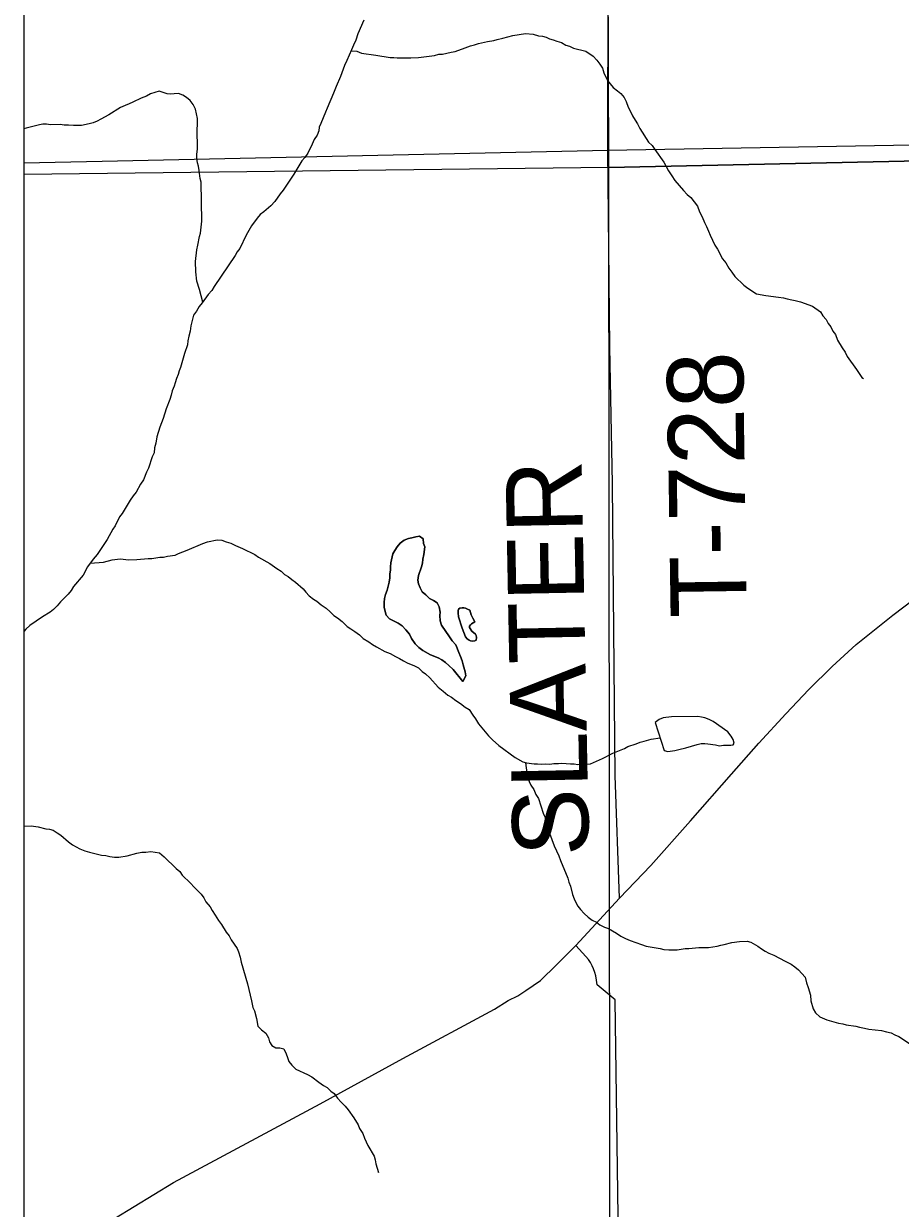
# Model space of a CAD drawing. Extents: x 0 to 34, y 0 to 22.
# Drawn here: x 2.1 to 2.754, y 15.389 to 16.272 of the extents above; entities that cross this region are included whole.
import ezdxf

# ---------------------------------------------------------------- set-up
doc = ezdxf.new("R2010")
doc.units = 0
for name, color, linetype in [('Default', 7, 'Continuous'), ('GM_X_County_Road', 7, 'Continuous'), ('GM_X_Minor_Lake', 7, 'Continuous'), ('GM_X_Minor_River', 7, 'Continuous'), ('GM_X_Rail_Line', 7, 'Continuous'), ('GM_X_Section', 7, 'Continuous'), ('GM_X_Township_Road', 7, 'Continuous'), ('GM_X_Township_Road_Text', 7, 'Continuous'), ('SH_Cut_Line', 7, 'Continuous'), ('SH_Data', 7, 'Continuous')]:
    doc.layers.add(name, color=color, linetype=linetype)

msp = doc.modelspace()

# ---------------------------------------------------------------- linework, layer by layer
at = {"layer": 'Default'}
msp.add_lwpolyline([(2.1, 16.15987), (2.1, 15.17013), (2.53734, 15.18101), (2.53623, 16.1651)], close=True, dxfattribs=at)
at = {"layer": 'GM_X_County_Road'}
msp.add_line((2.51156, 15.58512), (2.54429, 15.62049), dxfattribs=at)
for points in [[(2.54429, 15.62049), (2.56746, 15.64484), (2.59704, 15.67814), (2.62779, 15.71293), (2.64821, 15.73602), (2.66832, 15.75782), (2.68534, 15.77591), (2.70272, 15.79316), (2.72076, 15.80942), (2.74789, 15.83144), (2.78598, 15.86017)], [(2.1, 15.31999), (2.11217, 15.33265), (2.1348, 15.35459), (2.16775, 15.38165), (2.2117, 15.40844), (2.32108, 15.46718), (2.38279, 15.50102), (2.45108, 15.53761), (2.4613, 15.54421), (2.46832, 15.54761), (2.47449, 15.55165), (2.48528, 15.55911), (2.49736, 15.5707), (2.51156, 15.58512)]]:
    msp.add_lwpolyline(points, dxfattribs=at)
at = {"layer": 'GM_X_Minor_Lake'}
for points in [[(2.42734, 15.78183), (2.42015, 15.79088), (2.41708, 15.79389), (2.4144, 15.79614), (2.41172, 15.798), (2.40905, 15.79949), (2.40333, 15.8017), (2.39761, 15.80505), (2.39455, 15.8073), (2.39186, 15.80993), (2.38916, 15.81407), (2.38761, 15.8171), (2.38491, 15.82048), (2.38222, 15.82349), (2.37917, 15.82535), (2.37268, 15.8287), (2.37037, 15.83133), (2.36879, 15.83701), (2.36875, 15.84081), (2.36909, 15.84386), (2.36982, 15.8469), (2.37092, 15.84996), (2.37237, 15.85606), (2.37309, 15.8591), (2.37306, 15.86214), (2.37341, 15.86481), (2.37337, 15.86747), (2.37372, 15.87051), (2.37516, 15.87699), (2.37665, 15.87967), (2.37852, 15.88235), (2.38076, 15.88504), (2.38377, 15.88735), (2.38679, 15.88853), (2.38944, 15.88894), (2.39246, 15.88974), (2.39511, 15.89015), (2.39779, 15.88828), (2.39821, 15.88486), (2.399, 15.88221), (2.3983, 15.87651), (2.39759, 15.87308), (2.39724, 15.87003), (2.39651, 15.86736), (2.39431, 15.86088), (2.39397, 15.85745), (2.39438, 15.8548), (2.39555, 15.85177), (2.39711, 15.84875), (2.39979, 15.8465), (2.40247, 15.84387), (2.40552, 15.84239), (2.4082, 15.84052), (2.40975, 15.8375), (2.41055, 15.83371), (2.4102, 15.83105), (2.41062, 15.82725), (2.41142, 15.82384), (2.41759, 15.81517), (2.41952, 15.81216), (2.42221, 15.80915), (2.42455, 15.80347), (2.42573, 15.80045), (2.4269, 15.79742), (2.42769, 15.79439), (2.42927, 15.78909), (2.42968, 15.78606), (2.42734, 15.78183)], [(2.38679, 15.88853), (2.38377, 15.88735), (2.38076, 15.88504), (2.37852, 15.88235), (2.37665, 15.87967), (2.37516, 15.87699), (2.37372, 15.87051), (2.37337, 15.86747), (2.37341, 15.86481), (2.37306, 15.86214), (2.37309, 15.8591), (2.37237, 15.85606), (2.37092, 15.84996), (2.36982, 15.8469), (2.36909, 15.84386), (2.36875, 15.84081), (2.36879, 15.83701), (2.37037, 15.83133), (2.37268, 15.8287), (2.37917, 15.82535), (2.38222, 15.82349), (2.38491, 15.82048), (2.38761, 15.8171), (2.38916, 15.81407), (2.39186, 15.80993), (2.39455, 15.8073), (2.39761, 15.80505), (2.40333, 15.8017), (2.40905, 15.79949), (2.41172, 15.798), (2.4144, 15.79614), (2.41708, 15.79389), (2.42015, 15.79088), (2.42734, 15.78183)], [(2.42734, 15.78183), (2.42968, 15.78606), (2.42927, 15.78909), (2.42769, 15.79439), (2.4269, 15.79742), (2.42573, 15.80045), (2.42455, 15.80347), (2.42221, 15.80915), (2.41952, 15.81216), (2.41759, 15.81517), (2.41142, 15.82384), (2.41062, 15.82725), (2.4102, 15.83105), (2.41055, 15.83371), (2.40975, 15.8375), (2.4082, 15.84052), (2.40552, 15.84239), (2.40247, 15.84387), (2.39979, 15.8465), (2.39711, 15.84875), (2.39555, 15.85177), (2.39438, 15.8548), (2.39397, 15.85745), (2.39431, 15.86088), (2.39651, 15.86736), (2.39724, 15.87003), (2.39759, 15.87308), (2.3983, 15.87651), (2.399, 15.88221), (2.39821, 15.88486), (2.39779, 15.88828), (2.39511, 15.89015), (2.39246, 15.88974), (2.38944, 15.88894), (2.38679, 15.88853)], [(2.42822, 15.83692), (2.42682, 15.83694), (2.42529, 15.83656), (2.42418, 15.83577), (2.42385, 15.83467), (2.42384, 15.83311), (2.42425, 15.83007), (2.427, 15.82175), (2.42935, 15.81531), (2.43063, 15.81374), (2.43203, 15.81268), (2.43324, 15.81221), (2.4347, 15.81196), (2.43643, 15.81216), (2.43745, 15.81278)], [(2.43745, 15.81278), (2.43643, 15.81216), (2.4347, 15.81196), (2.43324, 15.81221), (2.43203, 15.81268), (2.43063, 15.81374), (2.42935, 15.81531), (2.427, 15.82175), (2.42425, 15.83007), (2.42384, 15.83311), (2.42385, 15.83467), (2.42418, 15.83577), (2.42529, 15.83656), (2.42682, 15.83694), (2.42822, 15.83692), (2.42948, 15.8366), (2.43101, 15.83597), (2.43253, 15.83511), (2.43371, 15.83171), (2.43488, 15.82906), (2.43643, 15.82642), (2.43379, 15.82487), (2.43302, 15.82418), (2.4323, 15.82319), (2.4323, 15.82219), (2.43423, 15.81955), (2.43691, 15.8173), (2.43747, 15.81617), (2.4377, 15.81465), (2.43745, 15.81278)], [(2.43745, 15.81278), (2.4377, 15.81465), (2.43747, 15.81617), (2.43691, 15.8173), (2.43423, 15.81955), (2.4323, 15.82219), (2.4323, 15.82319), (2.43302, 15.82418), (2.43379, 15.82487), (2.43643, 15.82642), (2.43488, 15.82906), (2.43371, 15.83171), (2.43253, 15.83511), (2.43101, 15.83597), (2.42948, 15.8366), (2.42822, 15.83692)], [(2.62712, 15.73445), (2.62907, 15.73481), (2.62976, 15.736), (2.62897, 15.73865), (2.62742, 15.74129), (2.62511, 15.7443), (2.61402, 15.75215), (2.61097, 15.75363), (2.60792, 15.75474), (2.60526, 15.75547), (2.6026, 15.75582), (2.58288, 15.75558), (2.57682, 15.75475), (2.5738, 15.75357), (2.57088, 15.75133)], [(2.57088, 15.75133), (2.57748, 15.73043), (2.58014, 15.72971), (2.58544, 15.73053), (2.58847, 15.73132), (2.59376, 15.73253), (2.60208, 15.73491), (2.60523, 15.73564), (2.60775, 15.73573), (2.61004, 15.73538), (2.61574, 15.73469), (2.61878, 15.73397), (2.62181, 15.73438), (2.62712, 15.73445)]]:
    msp.add_lwpolyline(points, dxfattribs=at)
at = {"layer": 'GM_X_Minor_River'}
for points in [[(2.35354, 16.27499), (2.3491, 16.26468), (2.34764, 16.2601), (2.34579, 16.25628), (2.34431, 16.25284), (2.34099, 16.24482), (2.33913, 16.241), (2.33619, 16.23298), (2.33287, 16.22534), (2.33103, 16.22038), (2.32622, 16.2093)], [(2.34402, 16.25215), (2.34849, 16.25175), (2.35192, 16.25027), (2.36256, 16.24888), (2.3732, 16.2471), (2.37585, 16.24714), (2.37851, 16.24679), (2.38875, 16.24691), (2.39444, 16.24698), (2.40618, 16.24864), (2.40959, 16.24944), (2.41224, 16.24947), (2.41867, 16.25107), (2.4217, 16.25148), (2.42925, 16.25423), (2.43302, 16.2558), (2.43605, 16.25659), (2.43908, 16.25739), (2.44589, 16.25899), (2.45043, 16.2598), (2.45307, 16.2606), (2.45723, 16.26141), (2.4648, 16.2634), (2.47426, 16.26503), (2.47996, 16.26434), (2.48376, 16.26324), (2.4868, 16.2629), (2.48947, 16.26217), (2.49213, 16.26106), (2.4948, 16.26033), (2.49746, 16.25923), (2.50089, 16.25813), (2.50433, 16.25627), (2.50699, 16.25554), (2.51004, 16.25405), (2.51917, 16.25188), (2.52452, 16.24815), (2.52721, 16.24514), (2.52952, 16.24213), (2.53145, 16.23911), (2.53263, 16.2357), (2.53535, 16.23003), (2.53727, 16.2274), (2.53958, 16.22477), (2.54264, 16.22214), (2.54532, 16.22028), (2.54763, 16.21726), (2.54918, 16.21424), (2.55075, 16.21008), (2.55269, 16.2063), (2.55385, 16.20365), (2.55579, 16.20026), (2.55772, 16.19762), (2.55927, 16.19422), (2.56584, 16.18404), (2.56852, 16.18141), (2.57045, 16.17839), (2.57739, 16.16897), (2.58087, 16.16255), (2.5832, 16.15878), (2.58551, 16.15539), (2.59204, 16.14787), (2.59473, 16.14486), (2.59741, 16.14261), (2.60242, 16.13621), (2.60398, 16.13205), (2.60592, 16.12827), (2.60748, 16.12411), (2.60904, 16.12109), (2.61059, 16.11769), (2.61177, 16.11466), (2.61527, 16.1071), (2.6172, 16.10409), (2.62107, 16.09691), (2.62338, 16.0939), (2.6257, 16.09013), (2.62801, 16.08711), (2.63033, 16.08372), (2.63685, 16.07734), (2.63991, 16.07509), (2.6464, 16.07099), (2.65324, 16.06955), (2.66274, 16.06853), (2.66654, 16.06781), (2.6692, 16.06708), (2.67262, 16.06636), (2.67528, 16.06601), (2.67909, 16.06492), (2.68823, 16.06161), (2.69397, 16.0575), (2.6959, 16.05448), (2.6982, 16.05185), (2.69975, 16.04882), (2.70168, 16.04619), (2.70323, 16.04317), (2.70516, 16.04053), (2.70672, 16.03637), (2.7102, 16.03071), (2.71252, 16.02732), (2.71407, 16.02429), (2.72101, 16.0145)], [(2.23351, 16.06478), (2.23105, 16.07402), (2.22909, 16.08045), (2.22825, 16.08728), (2.22816, 16.09488), (2.2292, 16.10364), (2.22992, 16.10707), (2.23098, 16.11354), (2.23171, 16.11621), (2.23275, 16.12496), (2.23241, 16.15422), (2.23162, 16.15687), (2.2308, 16.16294), (2.23038, 16.16597), (2.22959, 16.16862), (2.22918, 16.17166), (2.22914, 16.1747), (2.22947, 16.17888), (2.2293, 16.1937), (2.22965, 16.19675), (2.22959, 16.20168), (2.228, 16.20851), (2.22644, 16.21191), (2.22413, 16.21492), (2.22145, 16.21717), (2.21877, 16.21904), (2.21535, 16.22014), (2.21231, 16.2201), (2.20966, 16.21969), (2.207, 16.22004), (2.20091, 16.22186), (2.19789, 16.22107), (2.19449, 16.21989), (2.19147, 16.21833), (2.1877, 16.21677), (2.18129, 16.21365), (2.17865, 16.21248), (2.17562, 16.2113), (2.17223, 16.20974), (2.16357, 16.20432), (2.15753, 16.2012), (2.1549, 16.19965), (2.15187, 16.19848), (2.14885, 16.19768), (2.14317, 16.19647), (2.13711, 16.1964), (2.13331, 16.19673), (2.13028, 16.1967), (2.12724, 16.19704), (2.12003, 16.19695), (2.11699, 16.1973), (2.11434, 16.19727), (2.11169, 16.19685), (2.10186, 16.19446), (2.1, 16.1939)], [(2.32622, 16.2093), (2.32512, 16.20625), (2.32142, 16.19784), (2.32031, 16.19517), (2.31997, 16.1925), (2.31887, 16.18907), (2.31663, 16.186), (2.31515, 16.18257), (2.31181, 16.17569), (2.30957, 16.17262), (2.30733, 16.16993), (2.30137, 16.15998), (2.29355, 16.14811), (2.2913, 16.14542), (2.2872, 16.13967), (2.2842, 16.13659), (2.27894, 16.13197), (2.2763, 16.13004), (2.27406, 16.12735), (2.26995, 16.1216), (2.26586, 16.11471), (2.26105, 16.10478), (2.25918, 16.10209), (2.25769, 16.09942), (2.24203, 16.07643), (2.24016, 16.07336), (2.23755, 16.07029), (2.23306, 16.06416), (2.23082, 16.06147), (2.22896, 16.05803), (2.22672, 16.05496), (2.22454, 16.04696), (2.2242, 16.04315), (2.22311, 16.03934), (2.22239, 16.03591), (2.22204, 16.03287), (2.21984, 16.02638), (2.21802, 16.01952), (2.21693, 16.01609), (2.21582, 16.01341), (2.21509, 16.01074), (2.21399, 16.00769), (2.21288, 16.00464), (2.21216, 16.00197), (2.21068, 15.99853), (2.20996, 15.99548), (2.20886, 15.99205), (2.20628, 15.98518), (2.20409, 15.97793), (2.20151, 15.97144), (2.19931, 15.96419), (2.19861, 15.95962), (2.19751, 15.95619), (2.19717, 15.95239), (2.19569, 15.94933), (2.19313, 15.94094), (2.19165, 15.93788), (2.18944, 15.93215), (2.1872, 15.92909), (2.18386, 15.92297), (2.18161, 15.92028), (2.17937, 15.91721), (2.17342, 15.90726), (2.17155, 15.90458), (2.16821, 15.89808), (2.16635, 15.89539), (2.16226, 15.88775), (2.15667, 15.8797), (2.1548, 15.87664), (2.15181, 15.87318), (2.1477, 15.86743), (2.14436, 15.86131), (2.13725, 15.85286), (2.13539, 15.8498), (2.13314, 15.84711), (2.12752, 15.84135), (2.1249, 15.83828), (2.12228, 15.83558), (2.11964, 15.83365), (2.11399, 15.83017), (2.10459, 15.82359), (2.10159, 15.8209), (2.1, 15.81927)], [(2.72101, 16.0145), (2.72487, 16.00846), (2.72602, 16.00771)], [(2.14957, 15.87004), (2.15942, 15.87099), (2.16585, 15.87259), (2.17191, 15.87342), (2.17837, 15.87274), (2.18443, 15.87281), (2.19277, 15.87367), (2.19542, 15.8737), (2.20148, 15.87453), (2.20413, 15.87457), (2.20716, 15.87536), (2.21284, 15.87619), (2.21548, 15.87736), (2.2219, 15.87972), (2.2336, 15.8848), (2.237, 15.88598), (2.24419, 15.88758), (2.24761, 15.88725), (2.25103, 15.88615), (2.25446, 15.88505), (2.25789, 15.88319), (2.26323, 15.88097), (2.27238, 15.87652), (2.27506, 15.87465), (2.28346, 15.86981), (2.28881, 15.86608), (2.29187, 15.86421), (2.29455, 15.86159), (2.29722, 15.8601), (2.29991, 15.85785), (2.30258, 15.85598), (2.30833, 15.85111), (2.31025, 15.84847), (2.31294, 15.84585), (2.316, 15.84322), (2.31867, 15.84173), (2.32174, 15.83911), (2.32556, 15.8365), (2.32862, 15.83387), (2.33131, 15.83125), (2.33399, 15.82938), (2.33743, 15.82676), (2.34127, 15.823), (2.34394, 15.82113), (2.347, 15.81927), (2.35044, 15.81665), (2.35313, 15.81402), (2.35733, 15.81141), (2.36001, 15.80954), (2.36306, 15.80768), (2.36917, 15.80433), (2.37336, 15.80286), (2.37717, 15.80063), (2.38023, 15.79915), (2.38328, 15.79728), (2.38595, 15.79579), (2.39129, 15.79358), (2.39434, 15.79209), (2.39702, 15.78947), (2.3997, 15.7876), (2.40277, 15.78459), (2.40892, 15.77783), (2.41274, 15.77483), (2.41619, 15.77183), (2.41886, 15.77035), (2.42231, 15.76773), (2.42575, 15.76549), (2.42919, 15.76287), (2.43224, 15.761), (2.43495, 15.75686), (2.43687, 15.75422), (2.43919, 15.75045), (2.4415, 15.74743), (2.4465, 15.74141), (2.44957, 15.73841), (2.45417, 15.73428), (2.46641, 15.72531), (2.47214, 15.72196), (2.4748, 15.72123), (2.4805, 15.72054), (2.48315, 15.72057), (2.48581, 15.72022), (2.48922, 15.72064), (2.49226, 15.7203), (2.49529, 15.72071), (2.4987, 15.72076), (2.50135, 15.72117), (2.50781, 15.72048), (2.51046, 15.72052), (2.51312, 15.72017), (2.51653, 15.72021), (2.51957, 15.72024), (2.5226, 15.72066), (2.53165, 15.72457), (2.5392, 15.72846), (2.54788, 15.73198), (2.55052, 15.73353), (2.55656, 15.73551), (2.55958, 15.73668)], [(2.55958, 15.73668), (2.56261, 15.73748), (2.5679, 15.73906), (2.57446, 15.74)], [(2.47415, 15.72141), (2.47569, 15.71022), (2.47803, 15.70455), (2.48034, 15.70153), (2.4819, 15.69775), (2.48383, 15.69474), (2.48737, 15.68376), (2.48853, 15.68111), (2.48973, 15.67619), (2.49129, 15.67241), (2.49209, 15.669), (2.49561, 15.65954), (2.49911, 15.65198), (2.50029, 15.64857), (2.50575, 15.63534), (2.50654, 15.63231), (2.50771, 15.62928), (2.5093, 15.62322), (2.51048, 15.61981), (2.51164, 15.61717), (2.51319, 15.61453), (2.51512, 15.61189), (2.51781, 15.60888), (2.52087, 15.60626), (2.52393, 15.60401), (2.52698, 15.60253), (2.52966, 15.60066), (2.53309, 15.5988), (2.53614, 15.5977), (2.54187, 15.59435), (2.54531, 15.5921), (2.54874, 15.59025), (2.55217, 15.58877), (2.55636, 15.5873), (2.56055, 15.58583), (2.56398, 15.58473), (2.57462, 15.58296), (2.57728, 15.58223), (2.58108, 15.58189), (2.58714, 15.58196), (2.5932, 15.5828), (2.59586, 15.58283), (2.60343, 15.58368), (2.60761, 15.58373), (2.61064, 15.58376), (2.61708, 15.5846), (2.61972, 15.58539), (2.62237, 15.5858), (2.62804, 15.58739), (2.63373, 15.58822), (2.63941, 15.58829), (2.64208, 15.58756), (2.64742, 15.58458), (2.65009, 15.58271), (2.65277, 15.58085), (2.65544, 15.57936), (2.65925, 15.57788), (2.66765, 15.57342), (2.67223, 15.5712), (2.6749, 15.56933), (2.67758, 15.56708), (2.68258, 15.56144), (2.68376, 15.55727), (2.68494, 15.55387), (2.68652, 15.54819), (2.68695, 15.54401), (2.68854, 15.53795), (2.69047, 15.53493), (2.69354, 15.53193), (2.69887, 15.52971), (2.70762, 15.52716), (2.71066, 15.52681), (2.71333, 15.52608), (2.72054, 15.52503), (2.72321, 15.5243), (2.72701, 15.52359), (2.73005, 15.52286), (2.73954, 15.52184), (2.74335, 15.52074), (2.74677, 15.52002), (2.74944, 15.51853), (2.75249, 15.51743), (2.76051, 15.51221)], [(2.1, 15.67419), (2.10554, 15.67426), (2.11086, 15.67356), (2.11656, 15.67211), (2.11922, 15.67176), (2.12189, 15.67103), (2.12494, 15.66917), (2.12762, 15.6673), (2.13336, 15.66243), (2.13642, 15.66019), (2.14177, 15.65721), (2.14558, 15.65574), (2.149, 15.65464), (2.15813, 15.65246), (2.16117, 15.65212), (2.16421, 15.6514), (2.16763, 15.65106), (2.17104, 15.6511), (2.1771, 15.65193), (2.18428, 15.65392), (2.18807, 15.65472), (2.1911, 15.65476), (2.19489, 15.65519), (2.19793, 15.65484), (2.20135, 15.65412), (2.2048, 15.65112), (2.21362, 15.64249), (2.2163, 15.64024), (2.21823, 15.6376), (2.22437, 15.6316), (2.22705, 15.62859), (2.23242, 15.62333), (2.23435, 15.6207), (2.2359, 15.61767), (2.23898, 15.61391), (2.24053, 15.61127), (2.24284, 15.60788), (2.24516, 15.60372), (2.24748, 15.60071), (2.25095, 15.59505), (2.25326, 15.59242), (2.25481, 15.5894), (2.25906, 15.58299), (2.26022, 15.58034), (2.26141, 15.57656), (2.26221, 15.57277), (2.26695, 15.55648), (2.26894, 15.54815), (2.26974, 15.54397), (2.27094, 15.53905), (2.27211, 15.5364), (2.27369, 15.53072), (2.27451, 15.52503), (2.2772, 15.5224), (2.28064, 15.51978), (2.28258, 15.51639), (2.28337, 15.51336), (2.28492, 15.51071), (2.28797, 15.50885), (2.29101, 15.50889), (2.29405, 15.50817)], [(2.29405, 15.50817), (2.29561, 15.50438), (2.29678, 15.50174), (2.29757, 15.49871), (2.29988, 15.49607), (2.30295, 15.49307), (2.31172, 15.489), (2.31477, 15.48713), (2.32012, 15.4834), (2.32357, 15.48078), (2.32624, 15.47929), (2.32892, 15.47666), (2.3316, 15.47479), (2.33391, 15.4714), (2.33661, 15.46839), (2.33967, 15.46539), (2.34198, 15.46276), (2.34622, 15.45672), (2.34931, 15.45144), (2.35048, 15.4488), (2.3528, 15.44503), (2.35398, 15.44162), (2.3567, 15.43595), (2.36134, 15.42802), (2.36213, 15.42537), (2.36254, 15.42234), (2.36452, 15.41586), (2.36451, 15.41628)]]:
    msp.add_lwpolyline(points, dxfattribs=at)
at = {"layer": 'GM_X_Rail_Line'}
msp.add_lwpolyline([(2.1, 17.21074), (2.1, 14.1), (5.56188, 14.1), (5.56081, 14.20501), (5.56145, 14.24143), (5.55954, 14.64394), (5.55832, 14.93466), (5.55813, 14.96763), (5.55884, 15.17468), (5.55786, 15.2049), (4.08475, 15.1965), (3.54112, 15.19308), (3.5298, 15.93177), (3.52691, 16.35494), (3.51103, 17.2267), (3.47106, 17.22616), (2.94944, 17.22031), (2.52179, 17.21551)], close=True, dxfattribs=at)
at = {"layer": 'GM_X_Section'}
for points in [[(3.52446, 17.2236), (3.5333, 16.18652), (2.53623, 16.1651), (2.53288, 17.21377), (3.47292, 17.22309)], [(2.53623, 16.1651), (3.5333, 16.18652), (3.54361, 15.19652), (2.53734, 15.18101)]]:
    msp.add_lwpolyline(points, close=True, dxfattribs=at)
at = {"layer": 'GM_X_Township_Road'}
msp.add_line((2.51156, 15.58512), (2.54429, 15.62049), dxfattribs=at)
for points in [[(2.53903, 15.92957), (2.53701, 16.03125), (2.53548, 16.17799), (2.53617, 16.55063), (2.5321, 16.909), (2.52199, 17.21496)], [(2.1, 16.16855), (2.15848, 16.16973), (2.53548, 16.17799), (3.24577, 16.19038), (3.2596, 16.18985), (3.26896, 16.18868), (3.27896, 16.18687)], [(2.54429, 15.62049), (2.5411, 15.7118), (2.53905, 15.92858), (2.53903, 15.92957)], [(2.54338, 15.36519), (2.54096, 15.5446), (2.52755, 15.55584), (2.52717, 15.55921), (2.5266, 15.56244), (2.52591, 15.56502), (2.52487, 15.56764), (2.52385, 15.57006), (2.52253, 15.57242), (2.52106, 15.57474), (2.51923, 15.57693), (2.51156, 15.58512)]]:
    msp.add_lwpolyline(points, dxfattribs=at)
at = {"layer": 'SH_Cut_Line'}
msp.add_lwpolyline([(2.94944, 17.22031), (2.52179, 17.21551), (2.1, 17.21074), (2.1, 14.1)], dxfattribs=at)
at = {"layer": 'SH_Data'}
msp.add_line((2.1, 20.9), (2.1, 14.1), dxfattribs=at)

# ---------------------------------------------------------------- texts
at = {"layer": 'GM_X_Township_Road_Text'}
for s, rotation, p in [('T-728', 90.84315, (2.63917, 15.82983)), ('SLATER', 91.0928, (2.52157, 15.65206))]:
    msp.add_text(s, height=0.056818, rotation=rotation, dxfattribs=at).set_placement(p)

doc.saveas('drawing.dxf')
